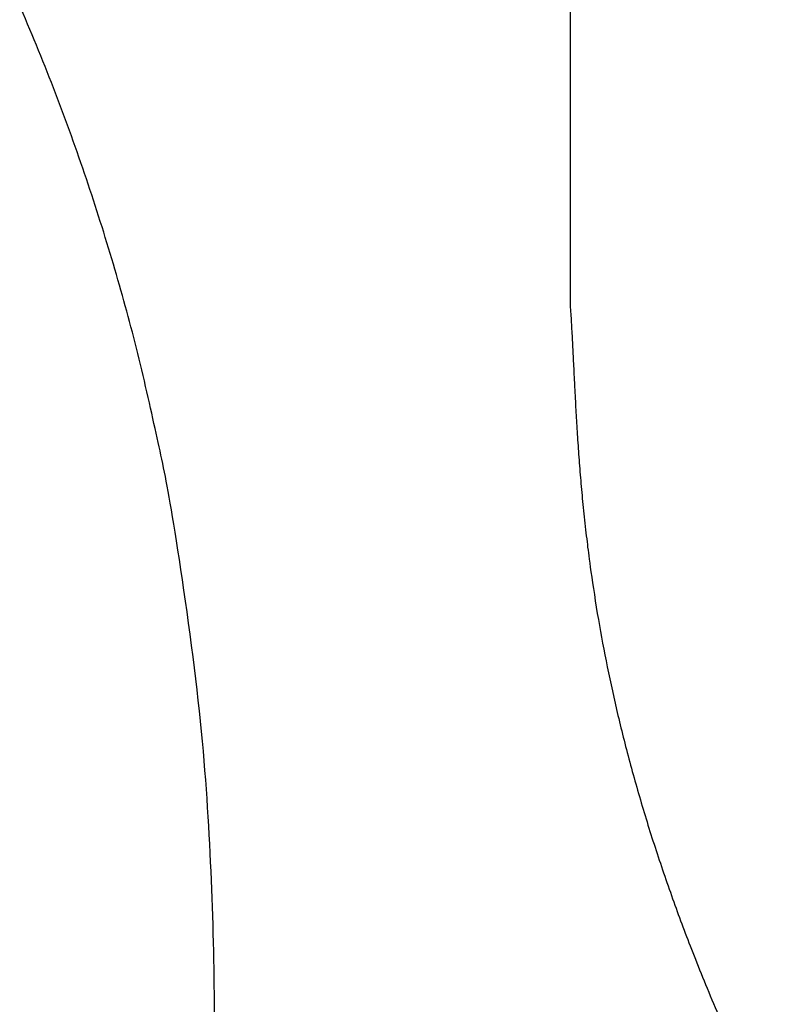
# Model space of a CAD drawing. Header units: inches. Extents: x 36 to 1719, y -84 to 1122.
# Tile 300 of 550: x 879.775 to 880.433, y 326.597 to 327.453. Entities that reach past the tile are written whole.
import ezdxf

# ---------------------------------------------------------------- set-up
doc = ezdxf.new("R2010")
doc.units = ezdxf.units.IN
doc.header["$LTSCALE"] = 48
doc.header["$MEASUREMENT"] = 0
doc.layers.add('Visible (ANSI)', color=7, linetype='Continuous', lineweight=30)

msp = doc.modelspace()

# ---------------------------------------------------------------- linework, layer by layer
at = {"layer": 'Visible (ANSI)'}
msp.add_line((880.25342, 329.7018), (880.25342, 327.20234), dxfattribs=at)
for points, knots in [([(879.93079, 330.59686), (879.57751, 330.95173), (879.46128, 331.00484), (879.20928, 331.20697), (878.64767, 331.47275), (878.16358, 331.61682), (877.81349, 331.68544), (877.30215, 331.72226), (876.92197, 331.70089), (876.67412, 331.66946), (876.09533, 331.54809), (875.13148, 330.99983), (874.73522, 330.32346), (874.54826, 329.704), (874.52348, 328.94562), (874.79557, 328.27416), (875.09404, 327.83754), (875.94526, 327.29634), (876.33738, 327.1635), (877.03188, 326.93919), (877.44882, 326.74978), (877.59651, 326.65676), (877.7017, 326.57386), (877.73025, 326.40432), (877.68565, 326.25895), (877.53376, 326.11301), (877.0855, 326.044), (876.85267, 326.10561), (876.49441, 326.21933), (876.06485, 326.42063), (875.70504, 326.69807), (875.53533, 326.90038), (875.33048, 327.11462)], [0, 0, 0, 0, 0, 0.074085, 0.10269, 0.133689, 0.16679, 0.198605, 0.227525, 0.257011, 0.291036, 0.329253, 0.371353, 0.415239, 0.455898, 0.494781, 0.535382, 0.575034, 0.615343, 0.653819, 0.685392, 0.711703, 0.732004, 0.749282, 0.767325, 0.789255, 0.813362, 0.840082, 0.86874, 0.896879, 0.925496, 1, 1, 1, 1, 1]), ([(874.16495, 325.39622), (874.48863, 325.15303), (874.75175, 324.69185), (876.0536, 324.19152), (876.9153, 324.06402), (877.92685, 324.13121), (878.60229, 324.44168), (879.35103, 324.88163), (879.82613, 325.74583), (879.92584, 326.20341), (879.9662, 326.63254), (879.89133, 327.40671), (879.3684, 328.16836), (878.90905, 328.44353), (878.59465, 328.65354), (877.86186, 328.90179), (877.5282, 329.03712), (877.10811, 329.18993), (876.97628, 329.26686), (876.80421, 329.36701), (876.76986, 329.50985), (876.78916, 329.61142), (876.85045, 329.71453), (877.02334, 329.77826), (877.26381, 329.81355), (877.44344, 329.81124), (877.87283, 329.71034), (878.33442, 329.49118), (878.59623, 329.24692), (878.79746, 329.02617), (878.90603, 328.91959)], [0, 0, 0, 0, 0, 0.107991, 0.154721, 0.201249, 0.247092, 0.294045, 0.337268, 0.377117, 0.415859, 0.454911, 0.494638, 0.534662, 0.574373, 0.610521, 0.645386, 0.677292, 0.703632, 0.725706, 0.744086, 0.761302, 0.778538, 0.797356, 0.818035, 0.842792, 0.870677, 0.899937, 0.930619, 1, 1, 1, 1, 1]), ([(880.25342, 327.20234), (880.26065, 327.10001), (880.25529, 326.88331), (880.3899, 326.52464), (880.61852, 326.14069), (881.02719, 325.80284), (881.51101, 325.61775), (881.73699, 325.61463), (882.00368, 325.61259)], [-1, -1, -1, -1, -1, -0.731413, -0.604115, -0.468846, -0.333858, 0, 0, 0, 0, 0])]:
    msp.add_open_spline(points, degree=4, knots=knots, dxfattribs=at)

doc.saveas('drawing.dxf')
